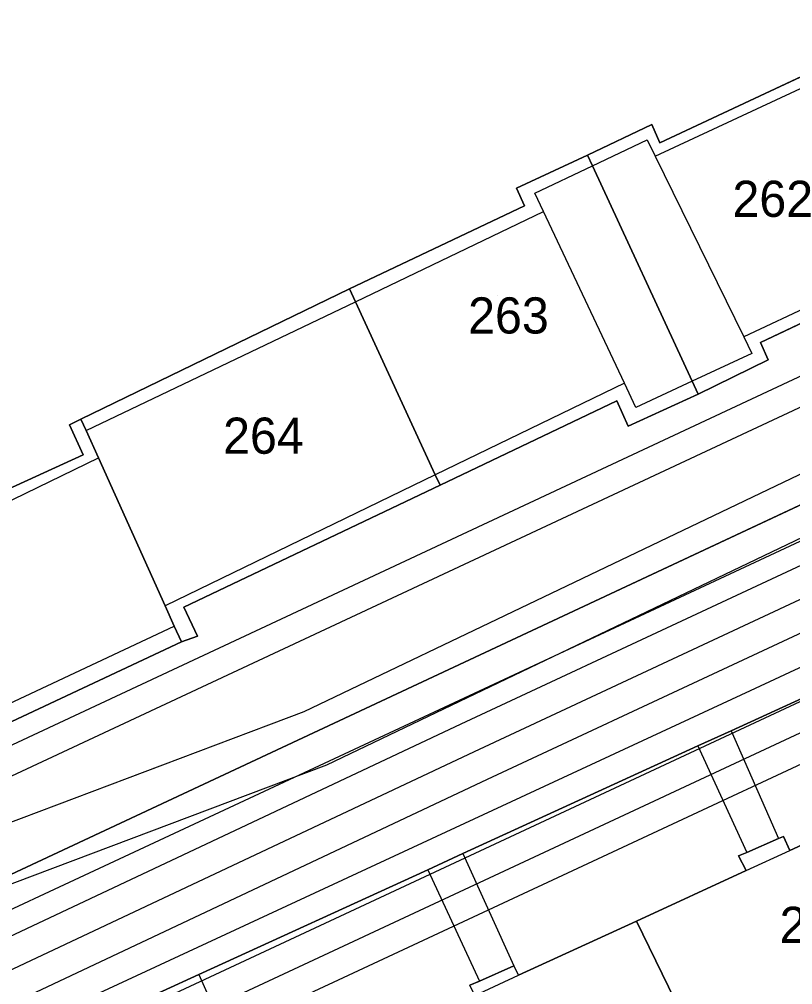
# Model space of a CAD drawing. Extents: x -264070 to -262271, y -1238894 to -1238141.
# Drawn here: x -263546.3 to -263503.5, y -1238716 to -1238662.6 of the extents above; entities that cross this region are included whole.
import ezdxf

# ---------------------------------------------------------------- set-up
doc = ezdxf.new("R2010")
doc.units = 0
for name, color, linetype in [('body_kn', 7, 'Continuous'), ('kladpar_druhypozemkov', 7, 'Continuous'), ('kladpar_hranice', 7, 'Continuous'), ('kladpar_parcelnecisla', 7, 'Continuous'), ('kladpar_plochy', 7, 'Continuous'), ('tarchy_linie', 7, 'Continuous'), ('zappar_hrandruhpozemk', 7, 'Continuous')]:
    doc.layers.add(name, color=color, linetype=linetype)

msp = doc.modelspace()

# ---------------------------------------------------------------- linework, layer by layer
at = {"layer": 'body_kn'}
for p, q in [((-263511.33, -1238668.46), (-263511.33, -1238668.46)), ((-263511.58, -1238669.31), (-263511.58, -1238669.31)), ((-263510.88, -1238669.47), (-263510.88, -1238669.47)), ((-263514.88, -1238670.16), (-263514.88, -1238670.16)), ((-263514.88, -1238670.16), (-263514.88, -1238670.16)), ((-263511.15, -1238670.21), (-263511.15, -1238670.21)), ((-263514.61, -1238670.75), (-263514.61, -1238670.75)), ((-263514.61, -1238670.75), (-263514.61, -1238670.75)), ((-263518.82, -1238671.99), (-263518.82, -1238671.99)), ((-263517.79, -1238672.26), (-263517.79, -1238672.26)), ((-263518.37, -1238672.95), (-263518.37, -1238672.95)), ((-263517.32, -1238673.28), (-263517.32, -1238673.28)), ((-263517.32, -1238673.28), (-263517.32, -1238673.28)), ((-263528.04, -1238677.55), (-263528.04, -1238677.55)), ((-263528.04, -1238677.55), (-263528.04, -1238677.55)), ((-263527.71, -1238678.26), (-263527.71, -1238678.26)), ((-263527.71, -1238678.26), (-263527.71, -1238678.26)), ((-263506.24, -1238680.21), (-263506.24, -1238680.21)), ((-263506.24, -1238680.21), (-263506.24, -1238680.21)), ((-263505.32, -1238680.52), (-263505.32, -1238680.52)), ((-263505.8, -1238681.13), (-263505.8, -1238681.13)), ((-263504.89, -1238681.47), (-263504.89, -1238681.47)), ((-263512.84, -1238682.77), (-263512.84, -1238682.77)), ((-263509.09, -1238682.66), (-263509.09, -1238682.66)), ((-263509.09, -1238682.66), (-263509.09, -1238682.66)), ((-263508.76, -1238683.37), (-263508.76, -1238683.37)), ((-263513.26, -1238683.74), (-263513.26, -1238683.74)), ((-263512.22, -1238684.11), (-263512.22, -1238684.11)), ((-263512.22, -1238684.11), (-263512.22, -1238684.11)), ((-263543.53, -1238685.07), (-263543.53, -1238685.07)), ((-263542.9, -1238684.75), (-263542.9, -1238684.75)), ((-263512.64, -1238685.14), (-263512.64, -1238685.14)), ((-263542.61, -1238685.39), (-263542.61, -1238685.39)), ((-263542.61, -1238685.39), (-263542.61, -1238685.39)), ((-263542.77, -1238686.72), (-263542.77, -1238686.72)), ((-263542.77, -1238686.72), (-263542.77, -1238686.72)), ((-263541.93, -1238686.89), (-263541.93, -1238686.89)), ((-263523.31, -1238687.84), (-263523.31, -1238687.84)), ((-263523.31, -1238687.84), (-263523.31, -1238687.84)), ((-263523.04, -1238688.41), (-263523.04, -1238688.41)), ((-263538.24, -1238695.07), (-263538.24, -1238695.07)), ((-263537.21, -1238695.16), (-263537.21, -1238695.16)), ((-263537.74, -1238696.2), (-263537.74, -1238696.2)), ((-263536.45, -1238696.75), (-263536.45, -1238696.75)), ((-263537.34, -1238697.07), (-263537.34, -1238697.07)), ((-263505.88, -1238699.77), (-263505.88, -1238699.77)), ((-263530.57, -1238700.94), (-263530.57, -1238700.94)), ((-263521.87, -1238701.61), (-263521.87, -1238701.61)), ((-263506.95, -1238701.99), (-263506.95, -1238701.99)), ((-263506.95, -1238701.99), (-263506.95, -1238701.99)), ((-263508.78, -1238702.83), (-263508.78, -1238702.83)), ((-263508.78, -1238702.83), (-263508.78, -1238702.83)), ((-263521.15, -1238703.15), (-263521.15, -1238703.15)), ((-263529.31, -1238703.89), (-263529.31, -1238703.89)), ((-263520.43, -1238704.69), (-263520.43, -1238704.69)), ((-263504.32, -1238707.95), (-263504.32, -1238707.95)), ((-263504.04, -1238707.83), (-263504.04, -1238707.83)), ((-263503.7, -1238708.6), (-263503.7, -1238708.6)), ((-263521.77, -1238708.78), (-263521.77, -1238708.78)), ((-263521.77, -1238708.78), (-263521.77, -1238708.78)), ((-263506.53, -1238708.91), (-263506.53, -1238708.91)), ((-263506.08, -1238708.72), (-263506.08, -1238708.72)), ((-263523.71, -1238709.67), (-263523.71, -1238709.67)), ((-263523.71, -1238709.67), (-263523.71, -1238709.67)), ((-263506.11, -1238709.72), (-263506.11, -1238709.72)), ((-263506.11, -1238709.72), (-263506.11, -1238709.72)), ((-263512.18, -1238712.51), (-263512.18, -1238712.51)), ((-263518.96, -1238714.98), (-263518.96, -1238714.98)), ((-263518.96, -1238714.98), (-263518.96, -1238714.98)), ((-263536.38, -1238715.47), (-263536.38, -1238715.47)), ((-263536.38, -1238715.47), (-263536.38, -1238715.47)), ((-263518.7, -1238715.51), (-263518.7, -1238715.51)), ((-263520.86, -1238715.83), (-263520.86, -1238715.83))]:
    msp.add_line(p, q, dxfattribs=at)
at = {"layer": 'kladpar_druhypozemkov'}
for p, q in [((-263504.9, -1238671.52), (-263504.9, -1238671.52)), ((-263519.85, -1238677.92), (-263519.85, -1238677.92)), ((-263533.15, -1238684.42), (-263533.15, -1238684.42))]:
    msp.add_line(p, q, dxfattribs=at)
at = {"layer": 'kladpar_hranice'}
for points in [[(-263499.83, -1238664.3), (-263510.88, -1238669.47), (-263511.33, -1238668.46), (-263514.88, -1238670.16), (-263518.82, -1238671.99), (-263518.37, -1238672.95), (-263528.04, -1238677.55), (-263542.9, -1238684.75), (-263543.53, -1238685.07), (-263542.77, -1238686.72), (-263547.59, -1238688.93), (-263548.92, -1238686.08), (-263550.22, -1238686.61), (-263551.14, -1238684.54), (-263557.9, -1238670.06), (-263556.82, -1238669.56), (-263557.13, -1238668.99), (-263561.23, -1238660.41)], [(-263499.83, -1238664.3), (-263499.59, -1238664.82), (-263494.81, -1238674.82), (-263494.53, -1238675.41), (-263505.32, -1238680.52), (-263504.89, -1238681.47), (-263508.76, -1238683.37), (-263509.09, -1238682.66), (-263514.61, -1238670.75), (-263514.88, -1238670.16), (-263511.33, -1238668.46), (-263510.88, -1238669.47), (-263499.83, -1238664.3)], [(-263514.88, -1238670.16), (-263514.61, -1238670.75), (-263509.09, -1238682.66), (-263508.76, -1238683.37), (-263512.64, -1238685.14), (-263513.26, -1238683.74), (-263523.04, -1238688.41), (-263523.31, -1238687.84), (-263527.71, -1238678.26), (-263528.04, -1238677.55), (-263518.37, -1238672.95), (-263518.82, -1238671.99), (-263514.88, -1238670.16)], [(-263500.65, -1238688.35), (-263558.88, -1238715.6), (-263565, -1238702.46), (-263556.88, -1238698.74), (-263554.04, -1238704.9), (-263537.34, -1238697.07), (-263536.45, -1238696.75), (-263537.21, -1238695.16), (-263523.04, -1238688.41), (-263513.26, -1238683.74), (-263512.64, -1238685.14), (-263508.76, -1238683.37), (-263504.89, -1238681.47), (-263505.32, -1238680.52), (-263494.53, -1238675.41)], [(-263528.04, -1238677.55), (-263527.71, -1238678.26), (-263523.31, -1238687.84), (-263523.04, -1238688.41), (-263537.21, -1238695.16), (-263536.45, -1238696.75), (-263537.34, -1238697.07), (-263537.74, -1238696.2), (-263538.24, -1238695.07), (-263541.93, -1238686.89), (-263542.61, -1238685.39), (-263542.9, -1238684.75), (-263528.04, -1238677.55)], [(-263542.77, -1238686.72), (-263543.53, -1238685.07), (-263542.9, -1238684.75), (-263542.61, -1238685.39), (-263541.93, -1238686.89), (-263538.24, -1238695.07), (-263537.74, -1238696.2), (-263537.34, -1238697.07), (-263554.04, -1238704.9), (-263556.88, -1238698.74), (-263557.8, -1238696.75), (-263561.19, -1238689.35), (-263560.72, -1238689.12), (-263552, -1238684.95), (-263551.14, -1238684.54), (-263550.22, -1238686.61), (-263548.92, -1238686.08), (-263547.59, -1238688.93), (-263542.77, -1238686.72)], [(-263494.22, -1238696.17), (-263506.95, -1238701.99), (-263508.78, -1238702.83), (-263521.77, -1238708.78), (-263523.71, -1238709.67), (-263536.38, -1238715.47), (-263538.39, -1238716.39), (-263559.53, -1238726), (-263564.6, -1238718.33), (-263561.55, -1238716.82), (-263561.04, -1238716.56), (-263558.88, -1238715.6), (-263500.65, -1238688.35)], [(-263538.39, -1238716.39), (-263536.38, -1238715.47), (-263523.71, -1238709.67), (-263521.77, -1238708.78), (-263508.78, -1238702.83), (-263506.95, -1238701.99), (-263494.22, -1238696.17)], [(-263497.34, -1238705.68), (-263503.7, -1238708.6), (-263504.04, -1238707.83), (-263504.32, -1238707.95), (-263506.08, -1238708.72), (-263506.53, -1238708.91), (-263506.11, -1238709.72), (-263512.18, -1238712.51), (-263518.7, -1238715.51), (-263518.96, -1238714.98), (-263520.86, -1238715.83), (-263521.39, -1238716.06)], [(-263497.34, -1238705.68), (-263492.42, -1238716.69), (-263495.53, -1238718.17), (-263495.91, -1238717.38), (-263500.57, -1238719.64), (-263500.8, -1238719.15), (-263501.61, -1238717.42), (-263508.28, -1238720.5), (-263512.18, -1238712.51), (-263506.11, -1238709.72), (-263506.53, -1238708.91), (-263506.08, -1238708.72), (-263504.32, -1238707.95), (-263504.04, -1238707.83), (-263503.7, -1238708.6), (-263497.34, -1238705.68)], [(-263518.96, -1238714.98), (-263518.7, -1238715.51), (-263512.18, -1238712.51), (-263508.28, -1238720.5), (-263514.54, -1238723.4), (-263513.22, -1238726.33), (-263513.68, -1238726.52), (-263515.06, -1238727.13), (-263515.53, -1238727.34), (-263516.9, -1238724.49), (-263523.42, -1238727.5), (-263523.58, -1238727.12), (-263526.83, -1238719.26), (-263521.12, -1238716.63), (-263521.39, -1238716.06), (-263520.86, -1238715.83), (-263518.96, -1238714.98)]]:
    msp.add_lwpolyline(points, dxfattribs=at)
at = {"layer": 'kladpar_plochy'}
for p, q in [((-263499.83, -1238664.3), (-263510.88, -1238669.47)), ((-263511.33, -1238668.46), (-263514.88, -1238670.16)), ((-263510.88, -1238669.47), (-263511.33, -1238668.46)), ((-263514.88, -1238670.16), (-263518.82, -1238671.99)), ((-263518.82, -1238671.99), (-263518.37, -1238672.95)), ((-263518.37, -1238672.95), (-263528.04, -1238677.55)), ((-263505.32, -1238680.52), (-263494.53, -1238675.41)), ((-263528.04, -1238677.55), (-263542.9, -1238684.75)), ((-263504.89, -1238681.47), (-263505.32, -1238680.52)), ((-263508.76, -1238683.37), (-263504.89, -1238681.47)), ((-263512.64, -1238685.14), (-263508.76, -1238683.37)), ((-263523.04, -1238688.41), (-263513.26, -1238683.74)), ((-263513.26, -1238683.74), (-263512.64, -1238685.14)), ((-263542.9, -1238684.75), (-263543.53, -1238685.07)), ((-263543.53, -1238685.07), (-263542.77, -1238686.72)), ((-263542.77, -1238686.72), (-263547.59, -1238688.93)), ((-263500.65, -1238688.35), (-263558.88, -1238715.6)), ((-263537.21, -1238695.16), (-263523.04, -1238688.41)), ((-263536.45, -1238696.75), (-263537.21, -1238695.16)), ((-263537.34, -1238697.07), (-263536.45, -1238696.75)), ((-263554.04, -1238704.9), (-263537.34, -1238697.07))]:
    msp.add_line(p, q, dxfattribs=at)
for points in [[(-263499.83, -1238664.3), (-263499.59, -1238664.82), (-263494.81, -1238674.82), (-263494.53, -1238675.41), (-263505.32, -1238680.52), (-263504.89, -1238681.47), (-263508.76, -1238683.37), (-263509.09, -1238682.66), (-263514.61, -1238670.75), (-263514.88, -1238670.16), (-263511.33, -1238668.46), (-263510.88, -1238669.47)], [(-263514.88, -1238670.16), (-263514.61, -1238670.75), (-263509.09, -1238682.66), (-263508.76, -1238683.37), (-263512.64, -1238685.14), (-263513.26, -1238683.74), (-263523.04, -1238688.41), (-263523.31, -1238687.84), (-263527.71, -1238678.26), (-263528.04, -1238677.55), (-263518.37, -1238672.95), (-263518.82, -1238671.99)], [(-263528.04, -1238677.55), (-263527.71, -1238678.26), (-263523.31, -1238687.84), (-263523.04, -1238688.41), (-263537.21, -1238695.16), (-263536.45, -1238696.75), (-263537.34, -1238697.07), (-263537.74, -1238696.2), (-263538.24, -1238695.07), (-263541.93, -1238686.89), (-263542.61, -1238685.39), (-263542.9, -1238684.75)], [(-263542.77, -1238686.72), (-263543.53, -1238685.07), (-263542.9, -1238684.75), (-263542.61, -1238685.39), (-263541.93, -1238686.89), (-263538.24, -1238695.07), (-263537.74, -1238696.2), (-263537.34, -1238697.07), (-263554.04, -1238704.9), (-263556.88, -1238698.74), (-263557.8, -1238696.75), (-263561.19, -1238689.35), (-263560.72, -1238689.12), (-263552, -1238684.95), (-263551.14, -1238684.54), (-263550.22, -1238686.61), (-263548.92, -1238686.08), (-263547.59, -1238688.93)], [(-263497.34, -1238705.68), (-263492.42, -1238716.69), (-263495.53, -1238718.17), (-263495.91, -1238717.38), (-263500.57, -1238719.64), (-263500.8, -1238719.15), (-263501.61, -1238717.42), (-263508.28, -1238720.5), (-263512.18, -1238712.51), (-263506.11, -1238709.72), (-263506.53, -1238708.91), (-263506.08, -1238708.72), (-263504.32, -1238707.95), (-263504.04, -1238707.83), (-263503.7, -1238708.6)], [(-263518.96, -1238714.98), (-263518.7, -1238715.51), (-263512.18, -1238712.51), (-263508.28, -1238720.5), (-263514.54, -1238723.4), (-263513.22, -1238726.33), (-263513.68, -1238726.52), (-263515.06, -1238727.13), (-263515.53, -1238727.34), (-263516.9, -1238724.49), (-263523.42, -1238727.5), (-263523.58, -1238727.12), (-263526.83, -1238719.26), (-263521.12, -1238716.63), (-263521.39, -1238716.06), (-263520.86, -1238715.83)]]:
    msp.add_lwpolyline(points, close=True, dxfattribs=at)
for points in [[(-263494.22, -1238696.17), (-263506.95, -1238701.99), (-263508.78, -1238702.83), (-263521.77, -1238708.78), (-263523.71, -1238709.67), (-263536.38, -1238715.47), (-263538.39, -1238716.39), (-263559.53, -1238726), (-263564.6, -1238718.33), (-263561.55, -1238716.82), (-263561.04, -1238716.56), (-263558.88, -1238715.6), (-263500.65, -1238688.35)], [(-263538.39, -1238716.39), (-263536.38, -1238715.47), (-263523.71, -1238709.67), (-263521.77, -1238708.78), (-263508.78, -1238702.83), (-263506.95, -1238701.99), (-263494.22, -1238696.17)], [(-263497.34, -1238705.68), (-263503.7, -1238708.6), (-263504.04, -1238707.83), (-263504.32, -1238707.95), (-263506.08, -1238708.72), (-263506.53, -1238708.91), (-263506.11, -1238709.72), (-263512.18, -1238712.51), (-263518.7, -1238715.51), (-263518.96, -1238714.98), (-263520.86, -1238715.83), (-263521.39, -1238716.06)]]:
    msp.add_lwpolyline(points, dxfattribs=at)
at = {"layer": 'tarchy_linie'}
msp.add_line((-263453.43, -1238678.93), (-263558.58, -1238727.98), dxfattribs=at)
for points in [[(-263464.38, -1238637.74), (-263448.21, -1238668.9), (-263480.4, -1238684.12), (-263521.15, -1238703.15), (-263561.94, -1238722.36)], [(-263461.12, -1238671.25), (-263529.31, -1238703.89), (-263547.72, -1238710.83), (-263555.32, -1238710.22), (-263557.45, -1238711.21), (-263558.03, -1238710), (-263561.62, -1238709.71), (-263563.18, -1238706.37), (-263564.73, -1238703.03), (-263561.25, -1238703.31), (-263562.27, -1238701.21), (-263560.86, -1238700.56), (-263559.45, -1238699.92), (-263557.68, -1238703.6), (-263554.52, -1238703.86), (-263554.04, -1238704.9), (-263552.21, -1238704.04), (-263549.84, -1238704.23), (-263461.78, -1238663.04)], [(-263459.71, -1238663.79), (-263556.72, -1238709.16), (-263560.86, -1238700.56)], [(-263438.67, -1238707.5), (-263452.38, -1238678.23), (-263460.04, -1238667.19), (-263530.57, -1238700.94), (-263548.18, -1238707.58), (-263563.18, -1238706.37)], [(-263454.53, -1238681.18), (-263557.89, -1238729.4), (-263558.58, -1238727.98), (-263559.26, -1238726.56), (-263456.12, -1238678.44)], [(-263562.89, -1238720.92), (-263521.87, -1238701.61), (-263481.12, -1238682.58)], [(-263479.68, -1238685.66), (-263520.43, -1238704.69), (-263560.99, -1238723.79), (-263561.94, -1238722.36), (-263562.89, -1238720.92)]]:
    msp.add_lwpolyline(points, dxfattribs=at)
at = {"layer": 'zappar_hrandruhpozemk'}
for p, q in [((-263511.15, -1238670.21), (-263499.59, -1238664.82)), ((-263511.15, -1238670.21), (-263506.24, -1238680.21)), ((-263527.71, -1238678.26), (-263517.32, -1238673.28)), ((-263512.84, -1238682.77), (-263517.32, -1238673.28)), ((-263494.81, -1238674.82), (-263506.24, -1238680.21)), ((-263542.61, -1238685.39), (-263527.71, -1238678.26)), ((-263512.84, -1238682.77), (-263523.31, -1238687.84)), ((-263512.22, -1238684.11), (-263512.84, -1238682.77)), ((-263509.09, -1238682.66), (-263512.22, -1238684.11)), ((-263547.31, -1238689.52), (-263541.93, -1238686.89)), ((-263523.31, -1238687.84), (-263538.24, -1238695.07)), ((-263549.21, -1238701.59), (-263537.74, -1238696.2)), ((-263506.95, -1238701.99), (-263504.32, -1238707.95)), ((-263508.78, -1238702.83), (-263506.08, -1238708.72)), ((-263506.11, -1238709.72), (-263503.7, -1238708.6)), ((-263521.77, -1238708.78), (-263518.96, -1238714.98)), ((-263523.71, -1238709.67), (-263520.86, -1238715.83)), ((-263536.38, -1238715.47), (-263534.15, -1238720.41)), ((-263521.12, -1238716.63), (-263518.7, -1238715.51))]:
    msp.add_line(p, q, dxfattribs=at)
for points in [[(-263456.49, -1238669.69), (-263500.38, -1238690.24), (-263560.74, -1238718.4)], [(-263514.61, -1238670.75), (-263511.58, -1238669.31), (-263511.15, -1238670.21)], [(-263517.32, -1238673.28), (-263517.79, -1238672.26), (-263514.61, -1238670.75)], [(-263556.13, -1238723.09), (-263505.88, -1238699.77), (-263451.6, -1238674.47)], [(-263506.24, -1238680.21), (-263505.8, -1238681.13), (-263509.09, -1238682.66)]]:
    msp.add_lwpolyline(points, dxfattribs=at)

# ---------------------------------------------------------------- texts
at = {"layer": 'kladpar_parcelnecisla'}
for s, p in [('262', (-263506.872, -1238673.57)), ('263', (-263521.488, -1238680.02)), ('264', (-263535.036, -1238686.67)), ('27', (-263504.267, -1238713.72))]:
    msp.add_text(s, height=2, dxfattribs=at).set_placement(p)

doc.saveas('drawing.dxf')
